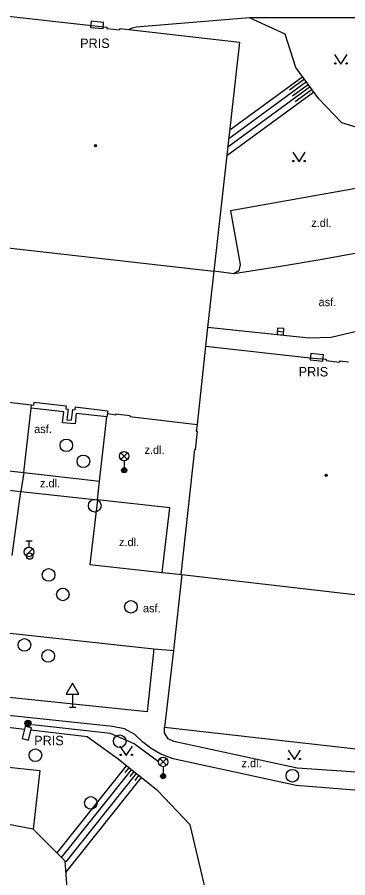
# Model space of a CAD drawing. Extents: x -598233 to -596890, y -1157848 to -1156431.
# Drawn here: x -597206.8 to -597180.6, y -1157336.9 to -1157268.7 of the extents above; entities that cross this region are included whole.
import ezdxf

# ---------------------------------------------------------------- set-up
doc = ezdxf.new("R2010")
doc.units = 0
for name, color, linetype in [('Level 11', 7, 'Continuous'), ('Level 14', 7, 'Continuous'), ('Level 15', 7, 'Continuous'), ('Level 24', 7, 'Continuous'), ('Level 25', 7, 'Continuous'), ('Level 27', 7, 'Continuous'), ('Level 28', 7, 'Continuous'), ('Level 33', 7, 'Continuous'), ('Level 34', 7, 'Continuous'), ('Level 36', 7, 'Continuous'), ('Level 39', 7, 'Continuous'), ('Level 40', 7, 'Continuous'), ('Level 41', 7, 'Continuous'), ('Level 5', 7, 'Continuous'), ('Level 9', 7, 'Continuous')]:
    doc.layers.add(name, color=color, linetype=linetype)

msp = doc.modelspace()

# ---------------------------------------------------------------- linework, layer by layer
at = {"layer": 'Level 11'}
for points in [[(-597188.37, -1157268.73), (-597197.34, -1157269.48)], [(-597174.6, -1157272.05), (-597175.9, -1157268.77), (-597177.39, -1157268.75), (-597188.37, -1157268.73)], [(-597197.34, -1157269.48), (-597197.67, -1157269.56), (-597197.92, -1157269.6599)], [(-597175.2199, -1157286.54), (-597176.08, -1157281.57), (-597189.86, -1157284.03), (-597189.1, -1157288.3)], [(-597175.21, -1157286.62), (-597177.68, -1157287.01), (-597180.15, -1157287.44), (-597182.61, -1157287.89), (-597185.9, -1157288.46), (-597189.61, -1157289.02)], [(-597189.1, -1157288.3), (-597189.21, -1157288.79), (-597189.61, -1157289.02)], [(-597189.61, -1157289.02), (-597191.18, -1157288.83)], [(-597183.63, -1157294.14), (-597191.69, -1157293.28)], [(-597179.88, -1157293.61), (-597181.9, -1157294.07), (-597183.63, -1157294.14)], [(-597206.25, -1157304.78), (-597205.68, -1157299.68)], [(-597205.68, -1157299.68), (-597205.63, -1157299.4099)], [(-597199.6599, -1157300.36), (-597202.09, -1157300.09), (-597202.18, -1157300.92), (-597203.18, -1157300.83), (-597203.08, -1157299.96), (-597205.68, -1157299.68)], [(-597200.24, -1157305.45), (-597199.6599, -1157300.36)], [(-597199.62, -1157300.11), (-597199.6599, -1157300.36)], [(-597211.99, -1157304.13), (-597206.25, -1157304.78)], [(-597206.25, -1157304.78), (-597206.48, -1157306.28)], [(-597206.25, -1157304.78), (-597200.24, -1157305.45)], [(-597213.43, -1157305.4699), (-597207.45, -1157306.18), (-597206.48, -1157306.28)], [(-597200.4, -1157306.93), (-597200.24, -1157305.45)], [(-597207.18, -1157311.35), (-597206.48, -1157306.28)], [(-597206.48, -1157306.28), (-597200.4, -1157306.93)], [(-597200.4, -1157306.93), (-597201.03, -1157312.06), (-597195.29, -1157312.71)], [(-597195.29, -1157312.71), (-597194.69, -1157307.57), (-597200.4, -1157306.93)], [(-597195.29, -1157312.71), (-597193.74, -1157312.87)], [(-597210.76, -1157317.13), (-597195.96, -1157318.74)], [(-597195.96, -1157318.74), (-597196.4699, -1157323.73), (-597215.34, -1157321.78)], [(-597195.96, -1157318.74), (-597194.64, -1157318.86), (-597194.39, -1157318.88)], [(-597199.2199, -1157324.9099), (-597214.5, -1157323.29)], [(-597194.4099, -1157327.48), (-597195.39, -1157327.1), (-597196.15, -1157326.6599), (-597196.81, -1157326.15), (-597197.44, -1157325.54), (-597198.26, -1157325.1), (-597199.2199, -1157324.9099)], [(-597194.36, -1157326.09), (-597194.82, -1157325.87), (-597195.11, -1157325.4099), (-597195.09, -1157324.96)], [(-597184.58, -1157328.2), (-597194.36, -1157326.09)], [(-597212.03, -1157329.38), (-597211.82, -1157327.55), (-597209.89, -1157327.8), (-597209.98, -1157329.64), (-597208.3, -1157329.93), (-597207.98, -1157328.07), (-597204.9699, -1157328.39), (-597205.52, -1157333.05)], [(-597184.6599, -1157329.57), (-597194.4099, -1157327.48)], [(-597175.62, -1157328.82), (-597184.58, -1157328.2)], [(-597175.77, -1157330.29), (-597184.6599, -1157329.57)], [(-597205.52, -1157333.05), (-597209.44, -1157332.31), (-597213.35, -1157331.82)]]:
    msp.add_lwpolyline(points, dxfattribs=at)
at = {"layer": 'Level 14'}
for points in [[(-597168.12, -1157288.71), (-597169.21, -1157287.5), (-597171.8, -1157281.61), (-597172.7199, -1157280.07), (-597175.39, -1157278.79), (-597181.04, -1157277.07), (-597182.86, -1157275.1599), (-597184.68, -1157272.68), (-597185.54, -1157270.04), (-597188.37, -1157268.73)], [(-597206.19, -1157325.13), (-597215.92, -1157323.9699), (-597226.6599, -1157321.68), (-597233.94, -1157319.46), (-597243.86, -1157313.48), (-597246.12, -1157308.59)], [(-597201.23, -1157325.7199), (-597205.69, -1157325.19)], [(-597188.65, -1157351.31), (-597193.08, -1157332.69), (-597195.64, -1157330), (-597198.89, -1157327.4099), (-597201.23, -1157325.7199)], [(-597205.52, -1157333.05), (-597203.01, -1157335.54), (-597201.6, -1157354.77)]]:
    msp.add_lwpolyline(points, dxfattribs=at)
at = {"layer": 'Level 15'}
for points in [[(-597183.85, -1157273.81), (-597190.01, -1157278.33)], [(-597184.15, -1157273.4099), (-597189.93, -1157277.65)], [(-597184, -1157273.61), (-597185.19, -1157274.48)], [(-597183.7, -1157274.01), (-597184.9699, -1157274.94)], [(-597183.26, -1157274.62), (-597190.1599, -1157279.68)], [(-597183.56, -1157274.21), (-597190.08, -1157279)], [(-597183.4099, -1157274.4099), (-597184.75, -1157275.4)], [(-597198.13, -1157328.02), (-597203.63, -1157334.92)], [(-597197.74, -1157328.33), (-597203.28, -1157335.28)], [(-597197.93, -1157328.17), (-597198.25, -1157328.56)], [(-597197.54, -1157328.48), (-597197.85, -1157328.88)], [(-597196.95, -1157328.95), (-597202.94, -1157336.4699)], [(-597197.35, -1157328.64), (-597202.92, -1157335.63)], [(-597197.15, -1157328.8), (-597197.46, -1157329.19)]]:
    msp.add_lwpolyline(points, dxfattribs=at)
at = {"layer": 'Level 24'}
for points in [[(-597200.9705, -1157269.504), (-597199.9745, -1157269.594), (-597199.9295, -1157269.096), (-597200.9255, -1157269.006)], [(-597183.5519, -1157295.8504), (-597182.5566, -1157295.9473), (-597182.5081, -1157295.4496), (-597183.5034, -1157295.3527)], [(-597205.8884, -1157325.9856), (-597205.6465, -1157325.0153), (-597206.1316, -1157324.8944), (-597206.3735, -1157325.8647)]]:
    msp.add_lwpolyline(points, close=True, dxfattribs=at)
at = {"layer": 'Level 25'}
for radius in [0.25, 0.2, 0.15, 0.1, 0.05]:
    msp.add_circle((-597205.92, -1157324.6599), radius, dxfattribs=at)
at = {"layer": 'Level 27'}
msp.add_line((-597186.1589, -1157293.5776), (-597185.6609, -1157293.6224), dxfattribs=at)
msp.add_lwpolyline([(-597186.1813, -1157293.8265), (-597185.6834, -1157293.8714), (-597185.6385, -1157293.3735), (-597186.1364, -1157293.3286)], close=True, dxfattribs=at)
for centre in [(-597202.88, -1157302.62), (-597201.53, -1157303.89), (-597200.63, -1157307.4099), (-597204.29, -1157312.89), (-597203.1599, -1157314.44), (-597197.76, -1157315.42), (-597206.2, -1157318.44), (-597204.32, -1157319.31), (-597198.65, -1157326.07), (-597205.33, -1157327.18), (-597184.9699, -1157328.81), (-597200.94, -1157330.96)]:
    msp.add_circle(centre, 0.5, dxfattribs=at)
at = {"layer": 'Level 28'}
for p, q in [((-597206.09, -1157310.195), (-597205.59, -1157310.195)), ((-597205.84, -1157310.695), (-597205.84, -1157310.195)), ((-597206.098, -1157311.342), (-597205.568, -1157310.812))]:
    msp.add_line(p, q, dxfattribs=at)
for centre, radius in [((-597205.84, -1157311.07), 0.375), ((-597205.79, -1157311.4), 0.25)]:
    msp.add_circle(centre, radius, dxfattribs=at)
at = {"layer": 'Level 33'}
for p, q in [((-597198.565, -1157303.74), (-597198.035, -1157303.21)), ((-597198.565, -1157303.21), (-597198.035, -1157303.74)), ((-597198.3, -1157303.85), (-597198.3, -1157304.6)), ((-597195.475, -1157327.98), (-597194.945, -1157327.45)), ((-597195.475, -1157327.45), (-597194.945, -1157327.98)), ((-597195.21, -1157328.09), (-597195.21, -1157328.84))]:
    msp.add_line(p, q, dxfattribs=at)
for centre, radius in [((-597198.3, -1157303.475), 0.375), ((-597198.3, -1157304.6), 0.2), ((-597198.3, -1157304.6), 0.1445), ((-597198.3, -1157304.6), 0.0876), ((-597195.21, -1157327.715), 0.375), ((-597195.21, -1157328.84), 0.2), ((-597195.21, -1157328.84), 0.1445), ((-597195.21, -1157328.84), 0.0876)]:
    msp.add_circle(centre, radius, dxfattribs=at)
at = {"layer": 'Level 34'}
for p, q in [((-597202.39, -1157322.342), (-597202.39, -1157323.36)), ((-597202.64, -1157323.36), (-597202.14, -1157323.36))]:
    msp.add_line(p, q, dxfattribs=at)
msp.add_lwpolyline([(-597202.89, -1157322.342), (-597201.89, -1157322.342), (-597202.39, -1157321.476)], close=True, dxfattribs=at)
at = {"layer": 'Level 36'}
for points in [[(-597181.62, -1157271.65), (-597181.12, -1157272.4), (-597180.62, -1157271.65)], [(-597184.94, -1157279.39), (-597184.44, -1157280.14), (-597183.94, -1157279.39)], [(-597198.63, -1157326.46), (-597198.13, -1157327.21), (-597197.63, -1157326.46)], [(-597185.31, -1157326.78), (-597184.81, -1157327.53), (-597184.31, -1157326.78)]]:
    msp.add_lwpolyline(points, dxfattribs=at)
for centre in [(-597181.5702, -1157272.3498), (-597180.6708, -1157272.3498), (-597184.8902, -1157280.0898), (-597183.9908, -1157280.0898), (-597198.5802, -1157327.1598), (-597197.6808, -1157327.1598), (-597185.2602, -1157327.4798), (-597184.3608, -1157327.4798)]:
    msp.add_circle(centre, 0.05, dxfattribs=at)
at = {"layer": 'Level 39'}
for centre, radius in [((-597200.57, -1157278.86), 0.09), ((-597200.57, -1157278.86), 0.0398), ((-597182.29, -1157304.99), 0.09), ((-597182.29, -1157304.99), 0.0398)]:
    msp.add_circle(centre, radius, dxfattribs=at)
at = {"layer": 'Level 5'}
for points in [[(-597209.18, -1157268.42), (-597199.67, -1157269.48)], [(-597199.67, -1157269.48), (-597199.68, -1157269.58)], [(-597199.68, -1157269.58), (-597198.6599, -1157269.68)], [(-597198.65, -1157269.58), (-597198.6599, -1157269.68)], [(-597198.65, -1157269.58), (-597197.92, -1157269.6599)], [(-597197.92, -1157269.6599), (-597189.15, -1157270.67)], [(-597189.15, -1157270.67), (-597191.18, -1157288.83)], [(-597211.28, -1157286.54), (-597191.18, -1157288.83)], [(-597191.18, -1157288.83), (-597191.69, -1157293.28)], [(-597191.69, -1157293.28), (-597191.86, -1157294.75)], [(-597191.86, -1157294.75), (-597192.52, -1157300.96)], [(-597191.86, -1157294.75), (-597183.31, -1157295.7)], [(-597183.31, -1157295.7), (-597182.28, -1157295.8)], [(-597182.28, -1157295.8), (-597182.29, -1157295.9)], [(-597182.29, -1157295.9), (-597181.23, -1157296.02)], [(-597181.2199, -1157295.92), (-597181.23, -1157296.02)], [(-597181.2199, -1157295.92), (-597180.53, -1157296)], [(-597212.52, -1157298.62), (-597205.63, -1157299.4099)], [(-597205.4699, -1157299.19), (-597205.49, -1157299.43)], [(-597205.4699, -1157299.19), (-597202.89, -1157299.5)], [(-597205.63, -1157299.4099), (-597205.49, -1157299.43)], [(-597202.89, -1157299.5), (-597202.92, -1157299.74)], [(-597202.92, -1157299.74), (-597202.74, -1157299.76)], [(-597202.74, -1157299.76), (-597202.83, -1157300.59)], [(-597202.4, -1157299.79), (-597202.5, -1157300.63)], [(-597202.4, -1157299.79), (-597202.2199, -1157299.81)], [(-597202.19, -1157299.57), (-597202.2199, -1157299.81)], [(-597202.19, -1157299.57), (-597199.61, -1157299.88)], [(-597199.61, -1157299.88), (-597199.62, -1157300.11)], [(-597202.83, -1157300.59), (-597202.5, -1157300.63)], [(-597199.62, -1157300.11), (-597198.9699, -1157300.2)], [(-597198.96, -1157300.13), (-597198.9699, -1157300.2)], [(-597198.96, -1157300.13), (-597197.85, -1157300.26)], [(-597197.85, -1157300.26), (-597197.86, -1157300.33)], [(-597197.86, -1157300.33), (-597192.52, -1157300.96)], [(-597192.52, -1157300.96), (-597192.58, -1157301.51)], [(-597192.51, -1157301.52), (-597192.6599, -1157302.9699)], [(-597192.58, -1157301.51), (-597192.51, -1157301.52)], [(-597192.73, -1157302.96), (-597193.81, -1157312.86)], [(-597192.73, -1157302.96), (-597192.6599, -1157302.9699)], [(-597193.74, -1157312.87), (-597194.39, -1157318.88)], [(-597193.81, -1157312.86), (-597193.74, -1157312.87)], [(-597193.74, -1157312.87), (-597173.86, -1157315.15)], [(-597194.39, -1157318.88), (-597195.09, -1157324.96)], [(-597195.09, -1157324.96), (-597175.25, -1157327.21)]]:
    msp.add_lwpolyline(points, dxfattribs=at)
at = {"layer": 'Level 9'}
msp.add_lwpolyline([(-597195.59, -1157327.71), (-597197.51, -1157326.29), (-597199.37, -1157325.4699), (-597205.57, -1157324.77)], dxfattribs=at)

# ---------------------------------------------------------------- texts
at = {"layer": 'Level 40'}
for s, p in [('z.dl.', (-597183.4699, -1157285.31)), ('asf.', (-597182.89, -1157291.59)), ('asf.', (-597205.43, -1157301.65)), ('z.dl.', (-597196.69, -1157303.3)), ('z.dl.', (-597204.9699, -1157305.95)), ('z.dl.', (-597198.71, -1157310.61)), ('asf.', (-597196.81, -1157315.85)), ('z.dl.', (-597189, -1157328.13))]:
    msp.add_text(s, height=0.65, dxfattribs=at).set_placement(p)
at = {"layer": 'Level 41'}
for p in [(-597201.79, -1157271.13), (-597184.4699, -1157297.1599), (-597205.43, -1157326.39)]:
    msp.add_text('PRIS', height=0.75, dxfattribs=at).set_placement(p)

doc.saveas('drawing.dxf')
